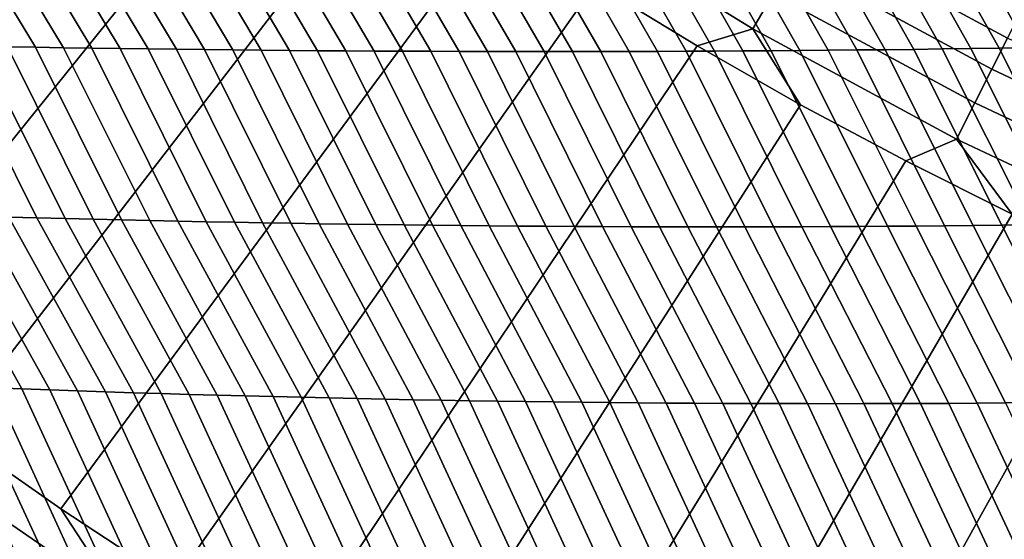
# Model space of a CAD drawing. Header units: metres. Extents: x -109 to 109, y -100 to 58.
# Tile 306 of 642: x -9.68 to -6.32, y -26.98 to -25.2. Entities that reach past the tile are written whole.
import ezdxf

# ---------------------------------------------------------------- set-up
doc = ezdxf.new("R2010")
doc.units = ezdxf.units.M
doc.layers.add('solid_21_062_100_XXX', color=7, linetype='CONTINUOUS')

msp = doc.modelspace()

# ---------------------------------------------------------------- linework, layer by layer
at = {"layer": 'solid_21_062_100_XXX'}
for points in [[(-11.690891, -25.141924, 28.576704), (-11.352392, -25.453979, 28.576704), (-9.662025, -23.611811, 30.020081), (-9.961455, -23.336575, 30.020081)], [(-11.352392, -25.453979, 28.576704), (-11.005567, -25.756756, 28.576704), (-9.354994, -23.878542, 30.020081), (-9.662025, -23.611811, 30.020081)], [(-11.005567, -25.756756, 28.576704), (-10.65067, -26.050028, 28.576704), (-9.040602, -24.136557, 30.020081), (-9.354994, -23.878542, 30.020081)], [(-10.65067, -26.050028, 28.576704), (-10.287962, -26.333582, 28.576704), (-8.719098, -24.385653, 30.020081), (-9.040602, -24.136557, 30.020081)], [(-10.287962, -26.333582, 28.576704), (-9.917707, -26.60721, 28.576704), (-8.390734, -24.625633, 30.020081), (-8.719098, -24.385653, 30.020081)], [(-9.917707, -26.60721, 28.576704), (-9.54018, -26.870712, 28.576704), (-8.055768, -24.85631, 30.020081), (-8.390734, -24.625633, 30.020081)], [(-9.722875, -25.292431, -19.253365), (-10.075869, -24.712099, -19.377644), (-9.979138, -24.713011, -19.390665), (-9.626745, -25.294079, -19.268993)], [(-7.107814, -25.111095, 30.219034), (-7.775212, -24.700848, 30.219034), (-7.851046, -24.816919, 30.112827), (-7.177139, -25.231169, 30.112827)], [(-7.308307, -25.307297, -19.645735), (-7.647984, -24.713249, -19.703869), (-7.550455, -24.71233, -19.716934), (-7.211225, -25.306717, -19.661484)], [(-7.211225, -25.306717, -19.661484), (-7.550455, -24.71233, -19.716934), (-7.452892, -24.711334, -19.730001), (-7.114102, -25.306044, -19.677237)], [(-7.114102, -25.306044, -19.677237), (-7.452892, -24.711334, -19.730001), (-7.355297, -24.710258, -19.743069), (-7.016938, -25.305275, -19.692991)], [(-7.016938, -25.305275, -19.692991), (-7.355297, -24.710258, -19.743069), (-7.257668, -24.709105, -19.756136), (-6.919733, -25.304409, -19.708752)], [(-6.919733, -25.304409, -19.708752), (-7.257668, -24.709105, -19.756136), (-7.160006, -24.70787, -19.769205), (-6.822485, -25.303446, -19.724514)], [(-6.822485, -25.303446, -19.724514), (-7.160006, -24.70787, -19.769205), (-7.062309, -24.706554, -19.782274), (-6.725194, -25.302385, -19.74028)], [(-6.725194, -25.302385, -19.74028), (-7.062309, -24.706554, -19.782274), (-6.964578, -24.705158, -19.795345), (-6.627859, -25.301226, -19.75605)], [(-6.627859, -25.301226, -19.75605), (-6.964578, -24.705158, -19.795345), (-6.866811, -24.70368, -19.808416), (-6.530479, -25.299967, -19.771824)], [(-6.530479, -25.299967, -19.771824), (-6.866811, -24.70368, -19.808416), (-6.769008, -24.702118, -19.821489), (-6.433054, -25.298605, -19.787601)], [(-6.433054, -25.298605, -19.787601), (-6.769008, -24.702118, -19.821489), (-6.671169, -24.700472, -19.834562), (-6.335582, -25.297142, -19.803383)], [(-6.335582, -25.297142, -19.803383), (-6.671169, -24.700472, -19.834562), (-6.573292, -24.69874, -19.847637), (-6.238063, -25.295574, -19.819168)], [(-6.238063, -25.295574, -19.819168), (-6.573292, -24.69874, -19.847637), (-6.475378, -24.69692, -19.860714), (-6.140494, -25.293901, -19.834957)], [(-6.140494, -25.293901, -19.834957), (-6.475378, -24.69692, -19.860714), (-6.377424, -24.695015, -19.873793), (-6.042876, -25.292122, -19.850752)], [(-6.042876, -25.292122, -19.850752), (-6.377424, -24.695015, -19.873793), (-6.27943, -24.69302, -19.886871), (-5.945205, -25.290234, -19.866549)], [(-9.626745, -25.294079, -19.268993), (-9.979138, -24.713011, -19.390665), (-9.882374, -24.713852, -19.40369), (-9.530577, -25.295639, -19.28463)], [(-9.530577, -25.295639, -19.28463), (-9.882374, -24.713852, -19.40369), (-9.785578, -24.714621, -19.416719), (-9.434371, -25.297115, -19.300274)], [(-9.434371, -25.297115, -19.300274), (-9.785578, -24.714621, -19.416719), (-9.688748, -24.715319, -19.42975), (-9.338127, -25.298502, -19.315922)], [(-9.338127, -25.298502, -19.315922), (-9.688748, -24.715319, -19.42975), (-9.591887, -24.715946, -19.442783), (-9.241845, -25.299805, -19.331579)], [(-9.241845, -25.299805, -19.331579), (-9.591887, -24.715946, -19.442783), (-9.494992, -24.716503, -19.455822), (-9.145526, -25.30102, -19.34724)], [(-9.145526, -25.30102, -19.34724), (-9.494992, -24.716503, -19.455822), (-9.398067, -24.716986, -19.468861), (-9.04917, -25.302147, -19.362907)], [(-9.04917, -25.302147, -19.362907), (-9.398067, -24.716986, -19.468861), (-9.301108, -24.7174, -19.481903), (-8.952776, -25.303188, -19.378582)], [(-8.952776, -25.303188, -19.378582), (-9.301108, -24.7174, -19.481903), (-9.204119, -24.717741, -19.494947), (-8.856344, -25.304142, -19.39426)], [(-8.856344, -25.304142, -19.39426), (-9.204119, -24.717741, -19.494947), (-9.107097, -24.71801, -19.507994), (-8.759875, -25.305008, -19.409945)], [(-8.759875, -25.305008, -19.409945), (-9.107097, -24.71801, -19.507994), (-9.010044, -24.718206, -19.521042), (-8.663368, -25.305784, -19.425634)], [(-8.663368, -25.305784, -19.425634), (-9.010044, -24.718206, -19.521042), (-8.912959, -24.71833, -19.534094), (-8.566825, -25.306475, -19.441328)], [(-8.566825, -25.306475, -19.441328), (-8.912959, -24.71833, -19.534094), (-8.815843, -24.718382, -19.547146), (-8.470243, -25.307077, -19.457027)], [(-8.470243, -25.307077, -19.457027), (-8.815843, -24.718382, -19.547146), (-8.718695, -24.718363, -19.5602), (-8.373625, -25.30759, -19.472731)], [(-8.373625, -25.30759, -19.472731), (-8.718695, -24.718363, -19.5602), (-8.621515, -24.718267, -19.573254), (-8.276969, -25.308016, -19.48844)], [(-8.276969, -25.308016, -19.48844), (-8.621515, -24.718267, -19.573254), (-8.524304, -24.718102, -19.586311), (-8.180275, -25.308352, -19.50415)], [(-8.180275, -25.308352, -19.50415), (-8.524304, -24.718102, -19.586311), (-8.427062, -24.717861, -19.599369), (-8.083543, -25.308598, -19.519867)], [(-8.083543, -25.308598, -19.519867), (-8.427062, -24.717861, -19.599369), (-8.329788, -24.717546, -19.612429), (-7.986773, -25.308754, -19.535587)], [(-7.986773, -25.308754, -19.535587), (-8.329788, -24.717546, -19.612429), (-8.232483, -24.717159, -19.625488), (-7.889966, -25.308821, -19.551311)], [(-7.889966, -25.308821, -19.551311), (-8.232483, -24.717159, -19.625488), (-8.135146, -24.716696, -19.63855), (-7.79312, -25.308796, -19.567039)], [(-7.79312, -25.308796, -19.567039), (-8.135146, -24.716696, -19.63855), (-8.037778, -24.716158, -19.651611), (-7.696235, -25.30868, -19.582771)], [(-7.696235, -25.30868, -19.582771), (-8.037778, -24.716158, -19.651611), (-7.940377, -24.715546, -19.664675), (-7.599312, -25.308474, -19.598507)], [(-7.599312, -25.308474, -19.598507), (-7.940377, -24.715546, -19.664675), (-7.842945, -24.714855, -19.677738), (-7.50235, -25.308174, -19.614246)], [(-7.50235, -25.308174, -19.614246), (-7.842945, -24.714855, -19.677738), (-7.745481, -24.71409, -19.690804), (-7.405348, -25.307783, -19.629988)], [(-7.405348, -25.307783, -19.629988), (-7.745481, -24.71409, -19.690804), (-7.647984, -24.713249, -19.703869), (-7.308307, -25.307297, -19.645735)], [(-6.259289, -25.168694, 30.60412), (-6.931149, -24.805101, 30.60412), (-6.984348, -24.897245, 30.46562), (-6.307333, -25.263628, 30.46562)], [(-7.177139, -25.231169, 30.112827), (-7.851046, -24.816919, 30.112827), (-7.714465, -25.077501, 30.020081), (-7.367093, -25.289034, 30.020081)], [(-9.54018, -26.870712, 28.576704), (-9.155655, -27.123896, 28.576704), (-7.714465, -25.077501, 30.020081), (-8.055768, -24.85631, 30.020081)], [(-6.307333, -25.263628, 30.46562), (-6.984348, -24.897245, 30.46562), (-7.043387, -24.999504, 30.336931), (-6.360649, -25.368984, 30.336931)], [(-6.360649, -25.368984, 30.336931), (-7.043387, -24.999504, 30.336931), (-7.107814, -25.111095, 30.219034), (-6.41883, -25.483955, 30.219034)], [(-9.155655, -27.123896, 28.576704), (-8.764416, -27.366571, 28.576704), (-7.367093, -25.289034, 30.020081), (-7.714465, -25.077501, 30.020081)], [(-6.41883, -25.483955, 30.219034), (-7.107814, -25.111095, 30.219034), (-7.177139, -25.231169, 30.112827), (-6.481435, -25.607664, 30.112827)], [(-7.177139, -25.231169, 30.112827), (-7.367093, -25.289034, 30.020081), (-7.013924, -25.49074, 30.020081)], [(-6.481435, -25.607664, 30.112827), (-7.177139, -25.231169, 30.112827), (-7.013924, -25.49074, 30.020081), (-6.655237, -25.682461, 30.020081)], [(-5.611162, -25.592159, 30.46562), (-6.307333, -25.263628, 30.46562), (-6.360649, -25.368984, 30.336931), (-5.658593, -25.700293, 30.336931)], [(-9.717949, -25.874174, -19.099619), (-10.011035, -25.28697, -19.206522), (-9.91502, -25.288877, -19.222128), (-9.621821, -25.876764, -19.117994)], [(-9.621821, -25.876764, -19.117994), (-9.91502, -25.288877, -19.222128), (-9.818967, -25.290697, -19.237743), (-9.52565, -25.879253, -19.136379)], [(-9.52565, -25.879253, -19.136379), (-9.818967, -25.290697, -19.237743), (-9.722875, -25.292431, -19.253365), (-9.429435, -25.881639, -19.154776)], [(-9.429435, -25.881639, -19.154776), (-9.722875, -25.292431, -19.253365), (-9.626745, -25.294079, -19.268993), (-9.333176, -25.883923, -19.173182)], [(-9.333176, -25.883923, -19.173182), (-9.626745, -25.294079, -19.268993), (-9.530577, -25.295639, -19.28463), (-9.236873, -25.886103, -19.191599)], [(-9.236873, -25.886103, -19.191599), (-9.530577, -25.295639, -19.28463), (-9.434371, -25.297115, -19.300274), (-9.140526, -25.888178, -19.210024)], [(-9.140526, -25.888178, -19.210024), (-9.434371, -25.297115, -19.300274), (-9.338127, -25.298502, -19.315922), (-9.044135, -25.890152, -19.228458)], [(-9.044135, -25.890152, -19.228458), (-9.338127, -25.298502, -19.315922), (-9.241845, -25.299805, -19.331579), (-8.947701, -25.892021, -19.246902)], [(-8.947701, -25.892021, -19.246902), (-9.241845, -25.299805, -19.331579), (-9.145526, -25.30102, -19.34724), (-8.851224, -25.893787, -19.265356)], [(-8.851224, -25.893787, -19.265356), (-9.145526, -25.30102, -19.34724), (-9.04917, -25.302147, -19.362907), (-8.754704, -25.895451, -19.283817)], [(-8.754704, -25.895451, -19.283817), (-9.04917, -25.302147, -19.362907), (-8.952776, -25.303188, -19.378582), (-8.658139, -25.897009, -19.302286)], [(-8.658139, -25.897009, -19.302286), (-8.952776, -25.303188, -19.378582), (-8.856344, -25.304142, -19.39426), (-8.561531, -25.898464, -19.320763)], [(-8.561531, -25.898464, -19.320763), (-8.856344, -25.304142, -19.39426), (-8.759875, -25.305008, -19.409945), (-8.46488, -25.899815, -19.339249)], [(-8.764416, -27.366571, 28.576704), (-8.366748, -27.598566, 28.576704), (-7.013924, -25.49074, 30.020081), (-7.367093, -25.289034, 30.020081)], [(-8.46488, -25.899815, -19.339249), (-8.759875, -25.305008, -19.409945), (-8.663368, -25.305784, -19.425634), (-8.368185, -25.90106, -19.35774)], [(-8.368185, -25.90106, -19.35774), (-8.663368, -25.305784, -19.425634), (-8.566825, -25.306475, -19.441328), (-8.271447, -25.902201, -19.37624)], [(-8.271447, -25.902201, -19.37624), (-8.566825, -25.306475, -19.441328), (-8.470243, -25.307077, -19.457027), (-8.174664, -25.903236, -19.394747)], [(-8.174664, -25.903236, -19.394747), (-8.470243, -25.307077, -19.457027), (-8.373625, -25.30759, -19.472731), (-8.077839, -25.904165, -19.413261)], [(-8.077839, -25.904165, -19.413261), (-8.373625, -25.30759, -19.472731), (-8.276969, -25.308016, -19.48844), (-7.980968, -25.904991, -19.431782)], [(-7.980968, -25.904991, -19.431782), (-8.276969, -25.308016, -19.48844), (-8.180275, -25.308352, -19.50415), (-7.884054, -25.905708, -19.450308)], [(-7.884054, -25.905708, -19.450308), (-8.180275, -25.308352, -19.50415), (-8.083543, -25.308598, -19.519867), (-7.787096, -25.906321, -19.468842)], [(-7.787096, -25.906321, -19.468842), (-8.083543, -25.308598, -19.519867), (-7.986773, -25.308754, -19.535587), (-7.690092, -25.906824, -19.487379)], [(-7.690092, -25.906824, -19.487379), (-7.986773, -25.308754, -19.535587), (-7.889966, -25.308821, -19.551311), (-7.593044, -25.907221, -19.505924)], [(-7.593044, -25.907221, -19.505924), (-7.889966, -25.308821, -19.551311), (-7.79312, -25.308796, -19.567039), (-7.49595, -25.907511, -19.524477)], [(-7.49595, -25.907511, -19.524477), (-7.79312, -25.308796, -19.567039), (-7.696235, -25.30868, -19.582771), (-7.398811, -25.90769, -19.543034)], [(-7.398811, -25.90769, -19.543034), (-7.696235, -25.30868, -19.582771), (-7.599312, -25.308474, -19.598507), (-7.301626, -25.907763, -19.561596)], [(-7.301626, -25.907763, -19.561596), (-7.599312, -25.308474, -19.598507), (-7.50235, -25.308174, -19.614246), (-7.204394, -25.907724, -19.580162)], [(-7.204394, -25.907724, -19.580162), (-7.50235, -25.308174, -19.614246), (-7.405348, -25.307783, -19.629988), (-7.107116, -25.907576, -19.598736)], [(-7.107116, -25.907576, -19.598736), (-7.405348, -25.307783, -19.629988), (-7.308307, -25.307297, -19.645735), (-7.009789, -25.907316, -19.617313)], [(-7.009789, -25.907316, -19.617313), (-7.308307, -25.307297, -19.645735), (-7.211225, -25.306717, -19.661484), (-6.912415, -25.906944, -19.635899)], [(-6.912415, -25.906944, -19.635899), (-7.211225, -25.306717, -19.661484), (-7.114102, -25.306044, -19.677237), (-6.814992, -25.90646, -19.654488)], [(-6.814992, -25.90646, -19.654488), (-7.114102, -25.306044, -19.677237), (-7.016938, -25.305275, -19.692991), (-6.717519, -25.905861, -19.673082)], [(-6.717519, -25.905861, -19.673082), (-7.016938, -25.305275, -19.692991), (-6.919733, -25.304409, -19.708752), (-6.619997, -25.905149, -19.691681)], [(-6.619997, -25.905149, -19.691681), (-6.919733, -25.304409, -19.708752), (-6.822485, -25.303446, -19.724514), (-6.522423, -25.904322, -19.710287)], [(-6.522423, -25.904322, -19.710287), (-6.822485, -25.303446, -19.724514), (-6.725194, -25.302385, -19.74028), (-6.424797, -25.903378, -19.728897)], [(-6.424797, -25.903378, -19.728897), (-6.725194, -25.302385, -19.74028), (-6.627859, -25.301226, -19.75605), (-6.327118, -25.902317, -19.747513)], [(-6.327118, -25.902317, -19.747513), (-6.627859, -25.301226, -19.75605), (-6.530479, -25.299967, -19.771824), (-6.229385, -25.901136, -19.766134)], [(-6.229385, -25.901136, -19.766134), (-6.530479, -25.299967, -19.771824), (-6.433054, -25.298605, -19.787601), (-6.131597, -25.899834, -19.78476)], [(-6.131597, -25.899834, -19.78476), (-6.433054, -25.298605, -19.787601), (-6.335582, -25.297142, -19.803383), (-6.033751, -25.898413, -19.803392)], [(-6.033751, -25.898413, -19.803392), (-6.335582, -25.297142, -19.803383), (-6.238063, -25.295574, -19.819168), (-5.935849, -25.896866, -19.822031)], [(-5.658593, -25.700293, 30.336931), (-6.360649, -25.368984, 30.336931), (-6.41883, -25.483955, 30.219034), (-5.710353, -25.818293, 30.219034)], [(-5.710353, -25.818293, 30.219034), (-6.41883, -25.483955, 30.219034), (-6.481435, -25.607664, 30.112827), (-5.766047, -25.945265, 30.112827)], [(-8.366748, -27.598566, 28.576704), (-7.962944, -27.819704, 28.576704), (-6.655237, -25.682461, 30.020081), (-7.013924, -25.49074, 30.020081)], [(-6.481435, -25.607664, 30.112827), (-6.655237, -25.682461, 30.020081), (-6.291314, -25.864048, 30.020081)], [(-5.766047, -25.945265, 30.112827), (-6.481435, -25.607664, 30.112827), (-6.291314, -25.864048, 30.020081), (-5.922441, -26.035357, 30.020081)], [(-7.962944, -27.819704, 28.576704), (-7.553299, -28.029829, 28.576704), (-6.291314, -25.864048, 30.020081), (-6.655237, -25.682461, 30.020081)], [(-9.768381, -26.457876, -18.951447), (-10.102013, -25.862782, -19.026236), (-10.006064, -25.865784, -19.044563), (-9.67329, -26.461386, -18.972395)], [(-9.67329, -26.461386, -18.972395), (-10.006064, -25.865784, -19.044563), (-9.91007, -25.868683, -19.062904), (-9.57815, -26.464779, -18.993355)], [(-9.57815, -26.464779, -18.993355), (-9.91007, -25.868683, -19.062904), (-9.814032, -25.871481, -19.081257), (-9.48296, -26.468056, -19.01433)], [(-9.48296, -26.468056, -19.01433), (-9.814032, -25.871481, -19.081257), (-9.717949, -25.874174, -19.099619), (-9.387721, -26.471214, -19.035318)], [(-9.387721, -26.471214, -19.035318), (-9.717949, -25.874174, -19.099619), (-9.621821, -25.876764, -19.117994), (-9.292435, -26.474257, -19.056318)], [(-9.292435, -26.474257, -19.056318), (-9.621821, -25.876764, -19.117994), (-9.52565, -25.879253, -19.136379), (-9.197099, -26.47718, -19.077333)], [(-9.197099, -26.47718, -19.077333), (-9.52565, -25.879253, -19.136379), (-9.429435, -25.881639, -19.154776), (-9.101714, -26.479988, -19.098358)], [(-9.101714, -26.479988, -19.098358), (-9.429435, -25.881639, -19.154776), (-9.333176, -25.883923, -19.173182), (-9.006281, -26.482677, -19.119396)], [(-9.006281, -26.482677, -19.119396), (-9.333176, -25.883923, -19.173182), (-9.236873, -25.886103, -19.191599), (-8.9108, -26.485249, -19.140446)], [(-8.9108, -26.485249, -19.140446), (-9.236873, -25.886103, -19.191599), (-9.140526, -25.888178, -19.210024), (-8.81527, -26.487703, -19.161507)], [(-8.81527, -26.487703, -19.161507), (-9.140526, -25.888178, -19.210024), (-9.044135, -25.890152, -19.228458), (-8.719692, -26.490038, -19.182579)], [(-7.553299, -28.029829, 28.576704), (-7.138115, -28.228783, 28.576704), (-5.922441, -26.035357, 30.020081), (-6.291314, -25.864048, 30.020081)], [(-8.719692, -26.490038, -19.182579), (-9.044135, -25.890152, -19.228458), (-8.947701, -25.892021, -19.246902), (-8.624065, -26.492256, -19.203661)], [(-8.624065, -26.492256, -19.203661), (-8.947701, -25.892021, -19.246902), (-8.851224, -25.893787, -19.265356), (-8.528391, -26.494356, -19.224752)], [(-8.528391, -26.494356, -19.224752), (-8.851224, -25.893787, -19.265356), (-8.754704, -25.895451, -19.283817), (-8.432668, -26.496338, -19.245855)], [(-8.432668, -26.496338, -19.245855), (-8.754704, -25.895451, -19.283817), (-8.658139, -25.897009, -19.302286), (-8.336897, -26.498201, -19.266966)], [(-8.336897, -26.498201, -19.266966), (-8.658139, -25.897009, -19.302286), (-8.561531, -25.898464, -19.320763), (-8.241077, -26.499945, -19.288088)], [(-8.241077, -26.499945, -19.288088), (-8.561531, -25.898464, -19.320763), (-8.46488, -25.899815, -19.339249), (-8.145209, -26.50157, -19.309217)], [(-8.145209, -26.50157, -19.309217), (-8.46488, -25.899815, -19.339249), (-8.368185, -25.90106, -19.35774), (-8.049293, -26.503077, -19.330357)], [(-8.049293, -26.503077, -19.330357), (-8.368185, -25.90106, -19.35774), (-8.271447, -25.902201, -19.37624), (-7.953326, -26.504461, -19.351503)], [(-7.953326, -26.504461, -19.351503), (-8.271447, -25.902201, -19.37624), (-8.174664, -25.903236, -19.394747), (-7.857312, -26.505728, -19.37266)], [(-7.857312, -26.505728, -19.37266), (-8.174664, -25.903236, -19.394747), (-8.077839, -25.904165, -19.413261), (-7.761248, -26.506872, -19.393824)], [(-7.761248, -26.506872, -19.393824), (-8.077839, -25.904165, -19.413261), (-7.980968, -25.904991, -19.431782), (-7.665134, -26.507898, -19.414995)], [(-7.665134, -26.507898, -19.414995), (-7.980968, -25.904991, -19.431782), (-7.884054, -25.905708, -19.450308), (-7.568971, -26.508802, -19.436174)], [(-7.568971, -26.508802, -19.436174), (-7.884054, -25.905708, -19.450308), (-7.787096, -25.906321, -19.468842), (-7.472758, -26.509584, -19.457361)], [(-7.472758, -26.509584, -19.457361), (-7.787096, -25.906321, -19.468842), (-7.690092, -25.906824, -19.487379), (-7.376495, -26.510244, -19.478554)], [(-7.376495, -26.510244, -19.478554), (-7.690092, -25.906824, -19.487379), (-7.593044, -25.907221, -19.505924), (-7.280181, -26.510782, -19.499756)], [(-7.280181, -26.510782, -19.499756), (-7.593044, -25.907221, -19.505924), (-7.49595, -25.907511, -19.524477), (-7.183816, -26.511196, -19.520964)], [(-7.183816, -26.511196, -19.520964), (-7.49595, -25.907511, -19.524477), (-7.398811, -25.90769, -19.543034), (-7.087399, -26.511488, -19.542177)], [(-7.087399, -26.511488, -19.542177), (-7.398811, -25.90769, -19.543034), (-7.301626, -25.907763, -19.561596), (-6.99093, -26.511654, -19.563398)], [(-6.99093, -26.511654, -19.563398), (-7.301626, -25.907763, -19.561596), (-7.204394, -25.907724, -19.580162), (-6.894408, -26.511696, -19.584625)], [(-6.894408, -26.511696, -19.584625), (-7.204394, -25.907724, -19.580162), (-7.107116, -25.907576, -19.598736), (-6.797833, -26.511612, -19.60586)], [(-6.797833, -26.511612, -19.60586), (-7.107116, -25.907576, -19.598736), (-7.009789, -25.907316, -19.617313), (-6.701204, -26.511402, -19.6271)], [(-6.701204, -26.511402, -19.6271), (-7.009789, -25.907316, -19.617313), (-6.912415, -25.906944, -19.635899), (-6.604521, -26.511065, -19.648346)], [(-6.604521, -26.511065, -19.648346), (-6.912415, -25.906944, -19.635899), (-6.814992, -25.90646, -19.654488), (-6.507781, -26.510597, -19.6696)], [(-6.507781, -26.510597, -19.6696), (-6.814992, -25.90646, -19.654488), (-6.717519, -25.905861, -19.673082), (-6.410985, -26.510002, -19.690857)], [(-6.410985, -26.510002, -19.690857), (-6.717519, -25.905861, -19.673082), (-6.619997, -25.905149, -19.691681), (-6.314132, -26.509277, -19.712122)], [(-6.314132, -26.509277, -19.712122), (-6.619997, -25.905149, -19.691681), (-6.522423, -25.904322, -19.710287), (-6.217221, -26.508421, -19.733393)], [(-6.217221, -26.508421, -19.733393), (-6.522423, -25.904322, -19.710287), (-6.424797, -25.903378, -19.728897), (-6.12025, -26.507431, -19.754671)], [(-6.12025, -26.507431, -19.754671), (-6.424797, -25.903378, -19.728897), (-6.327118, -25.902317, -19.747513), (-6.023218, -26.506308, -19.775953)], [(-6.023218, -26.506308, -19.775953), (-6.327118, -25.902317, -19.747513), (-6.229385, -25.901136, -19.766134), (-5.926124, -26.505049, -19.797243)], [(-7.138115, -28.228783, 28.576704), (-6.717695, -28.41642, 28.576704), (-5.54891, -26.196253, 30.020081), (-5.922441, -26.035357, 30.020081)], [(-6.717695, -28.41642, 28.576704), (-6.292349, -28.592604, 28.576704), (-5.54891, -26.196253, 30.020081)], [(-9.681091, -27.050608, -18.852638), (-9.958415, -26.450502, -18.909599), (-9.863422, -26.454248, -18.930515), (-9.586021, -27.054825, -18.876411)], [(-9.586021, -27.054825, -18.876411), (-9.863422, -26.454248, -18.930515), (-9.768381, -26.457876, -18.951447), (-9.490897, -27.058908, -18.900204)], [(-9.490897, -27.058908, -18.900204), (-9.768381, -26.457876, -18.951447), (-9.67329, -26.461386, -18.972395), (-9.395718, -27.062859, -18.924011)], [(-9.395718, -27.062859, -18.924011), (-9.67329, -26.461386, -18.972395), (-9.57815, -26.464779, -18.993355), (-9.300484, -27.066673, -18.947836)], [(-9.300484, -27.066673, -18.947836), (-9.57815, -26.464779, -18.993355), (-9.48296, -26.468056, -19.01433), (-9.205195, -27.070354, -18.971674)], [(-9.205195, -27.070354, -18.971674), (-9.48296, -26.468056, -19.01433), (-9.387721, -26.471214, -19.035318), (-9.109853, -27.073902, -18.995527)], [(-9.109853, -27.073902, -18.995527), (-9.387721, -26.471214, -19.035318), (-9.292435, -26.474257, -19.056318), (-9.014456, -27.077314, -19.019396)], [(-9.014456, -27.077314, -19.019396), (-9.292435, -26.474257, -19.056318), (-9.197099, -26.47718, -19.077333), (-8.919004, -27.080593, -19.04328)], [(-8.919004, -27.080593, -19.04328), (-9.197099, -26.47718, -19.077333), (-9.101714, -26.479988, -19.098358), (-8.8235, -27.083738, -19.067175)], [(-8.8235, -27.083738, -19.067175), (-9.101714, -26.479988, -19.098358), (-9.006281, -26.482677, -19.119396), (-8.727941, -27.086748, -19.091084)], [(-8.727941, -27.086748, -19.091084), (-9.006281, -26.482677, -19.119396), (-8.9108, -26.485249, -19.140446), (-8.632328, -27.089624, -19.115005)], [(-8.632328, -27.089624, -19.115005), (-8.9108, -26.485249, -19.140446), (-8.81527, -26.487703, -19.161507), (-8.536661, -27.092365, -19.138939)], [(-8.536661, -27.092365, -19.138939), (-8.81527, -26.487703, -19.161507), (-8.719692, -26.490038, -19.182579), (-8.440941, -27.094973, -19.162884)], [(-8.440941, -27.094973, -19.162884), (-8.719692, -26.490038, -19.182579), (-8.624065, -26.492256, -19.203661), (-8.345166, -27.097445, -19.186842)], [(-8.345166, -27.097445, -19.186842), (-8.624065, -26.492256, -19.203661), (-8.528391, -26.494356, -19.224752), (-8.249338, -27.099781, -19.21081)], [(-8.249338, -27.099781, -19.21081), (-8.528391, -26.494356, -19.224752), (-8.432668, -26.496338, -19.245855), (-8.153456, -27.101982, -19.234791)], [(-8.153456, -27.101982, -19.234791), (-8.432668, -26.496338, -19.245855), (-8.336897, -26.498201, -19.266966), (-8.057519, -27.104048, -19.25878)], [(-8.057519, -27.104048, -19.25878), (-8.336897, -26.498201, -19.266966), (-8.241077, -26.499945, -19.288088), (-7.961529, -27.105978, -19.28278)], [(-7.961529, -27.105978, -19.28278), (-8.241077, -26.499945, -19.288088), (-8.145209, -26.50157, -19.309217), (-7.865484, -27.107771, -19.306789)], [(-7.865484, -27.107771, -19.306789), (-8.145209, -26.50157, -19.309217), (-8.049293, -26.503077, -19.330357), (-7.769384, -27.109428, -19.330809)], [(-7.769384, -27.109428, -19.330809), (-8.049293, -26.503077, -19.330357), (-7.953326, -26.504461, -19.351503), (-7.673231, -27.11095, -19.354837)], [(-7.673231, -27.11095, -19.354837), (-7.953326, -26.504461, -19.351503), (-7.857312, -26.505728, -19.37266), (-7.577022, -27.112335, -19.378874)], [(-7.577022, -27.112335, -19.378874), (-7.857312, -26.505728, -19.37266), (-7.761248, -26.506872, -19.393824), (-7.480757, -27.113581, -19.40292)], [(-7.480757, -27.113581, -19.40292), (-7.761248, -26.506872, -19.393824), (-7.665134, -26.507898, -19.414995), (-7.384438, -27.114691, -19.426973)], [(-7.384438, -27.114691, -19.426973), (-7.665134, -26.507898, -19.414995), (-7.568971, -26.508802, -19.436174), (-7.288062, -27.115662, -19.451036)], [(-7.288062, -27.115662, -19.451036), (-7.568971, -26.508802, -19.436174), (-7.472758, -26.509584, -19.457361), (-7.19163, -27.116493, -19.475105)], [(-7.19163, -27.116493, -19.475105), (-7.472758, -26.509584, -19.457361), (-7.376495, -26.510244, -19.478554), (-7.095141, -27.117186, -19.499184)], [(-7.095141, -27.117186, -19.499184), (-7.376495, -26.510244, -19.478554), (-7.280181, -26.510782, -19.499756), (-6.998596, -27.117739, -19.523268)], [(-6.998596, -27.117739, -19.523268), (-7.280181, -26.510782, -19.499756), (-7.183816, -26.511196, -19.520964), (-6.901993, -27.118153, -19.547359)], [(-6.901993, -27.118153, -19.547359), (-7.183816, -26.511196, -19.520964), (-7.087399, -26.511488, -19.542177), (-6.805331, -27.118423, -19.571459)], [(-6.805331, -27.118423, -19.571459), (-7.087399, -26.511488, -19.542177), (-6.99093, -26.511654, -19.563398), (-6.708611, -27.118555, -19.595566)], [(-6.708611, -27.118555, -19.595566), (-6.99093, -26.511654, -19.563398), (-6.894408, -26.511696, -19.584625), (-6.61183, -27.118542, -19.619678)], [(-6.61183, -27.118542, -19.619678), (-6.894408, -26.511696, -19.584625), (-6.797833, -26.511612, -19.60586), (-6.51499, -27.118387, -19.643799)], [(-6.51499, -27.118387, -19.643799), (-6.797833, -26.511612, -19.60586), (-6.701204, -26.511402, -19.6271), (-6.418089, -27.118088, -19.667923)], [(-6.418089, -27.118088, -19.667923), (-6.701204, -26.511402, -19.6271), (-6.604521, -26.511065, -19.648346), (-6.321126, -27.117643, -19.692057)], [(-6.321126, -27.117643, -19.692057), (-6.604521, -26.511065, -19.648346), (-6.507781, -26.510597, -19.6696), (-6.224099, -27.117052, -19.716194)], [(-6.224099, -27.117052, -19.716194), (-6.507781, -26.510597, -19.6696), (-6.410985, -26.510002, -19.690857), (-6.127008, -27.116314, -19.740339)], [(-6.127008, -27.116314, -19.740339), (-6.410985, -26.510002, -19.690857), (-6.314132, -26.509277, -19.712122), (-6.029833, -27.115368, -19.764496)], [(-10.078003, -26.671181, 28.483959), (-9.33823, -27.179613, 28.483959), (-9.54018, -26.870712, 28.576704), (-9.917707, -26.60721, 28.576704)], [(-9.33823, -27.179613, 28.483959), (-10.078003, -26.671181, 28.483959), (-10.159498, -26.78335, 28.377752), (-9.413743, -27.295895, 28.377752)], [(-9.413743, -27.295895, 28.377752), (-10.159498, -26.78335, 28.377752), (-10.235237, -26.887596, 28.259855), (-9.483923, -27.403959, 28.259855)], [(-9.483923, -27.403959, 28.259855), (-10.235237, -26.887596, 28.259855), (-10.304642, -26.983122, 28.131165), (-9.548232, -27.502989, 28.131165)], [(-9.33823, -27.179613, 28.483959), (-9.155655, -27.123896, 28.576704), (-9.54018, -26.870712, 28.576704)]]:
    msp.add_3dface(points, dxfattribs=at)

doc.saveas('drawing.dxf')
